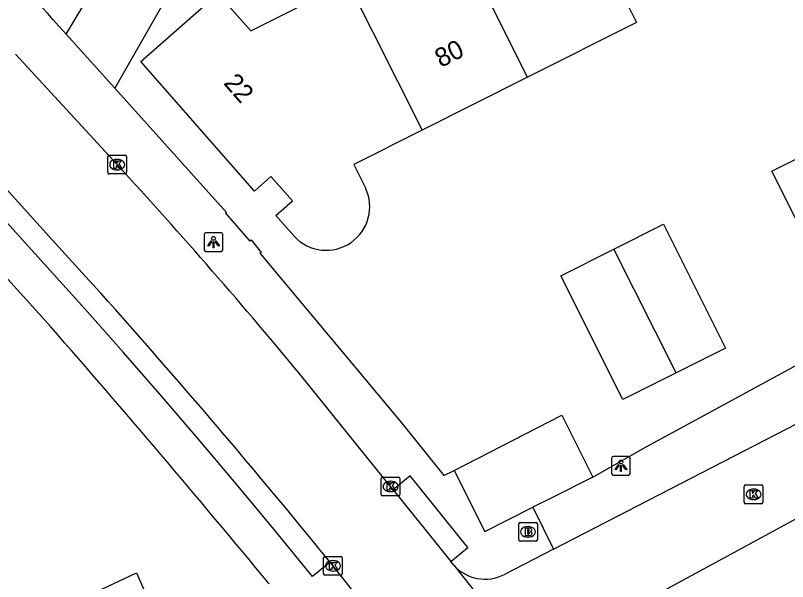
# Model space of a CAD drawing. Extents: x 157793 to 159380, y 380882 to 382313.
# Drawn here: x 158715.29 to 158756.57, y 381810.03 to 381840.26 of the extents above; entities that cross this region are included whole.
import ezdxf

# ---------------------------------------------------------------- set-up
doc = ezdxf.new("R2010")
doc.units = 0
for name, color, linetype in [('IMGEO_Brandkraan', 7, 'Continuous'), ('IMGEO_Groenvoorziening', 7, 'Continuous'), ('IMGEO_Kolk', 7, 'Continuous'), ('IMGEO_Lichtpunt', 7, 'Continuous'), ('IMGEO_Muur', 7, 'Continuous'), ('IMGEO_Pand', 7, 'Continuous'), ('IMGEO_Pand_nummerreeks', 7, 'Continuous'), ('IMGEO_Rijbaan_lokaal_open', 7, 'Continuous'), ('IMGEO_Voetpad_open', 7, 'Continuous')]:
    doc.layers.add(name, color=color, linetype=linetype)

msp = doc.modelspace()

# ---------------------------------------------------------------- linework, layer by layer
at = {"layer": 'IMGEO_Brandkraan'}
for p, q in [((158742.269, 381813.182), (158743.121, 381813.182)), ((158742.194, 381812.256), (158742.194, 381813.108)), ((158742.682, 381812.962), (158742.707, 381812.962)), ((158743.195, 381813.108), (158743.195, 381812.256)), ((158742.705, 381812.402), (158742.68, 381812.402)), ((158743.121, 381812.182), (158742.269, 381812.182))]:
    msp.add_line(p, q, dxfattribs=at)
for points in [[(158742.269, 381813.182), (158743.121, 381813.182)], [(158742.194, 381812.256), (158742.194, 381813.108)], [(158742.542, 381812.882), (158742.542, 381812.482), (158742.755, 381812.482)], [(158742.773, 381812.882), (158742.542, 381812.882)], [(158742.721, 381812.801), (158742.667, 381812.801), (158742.667, 381812.725)], [(158743.195, 381813.108), (158743.195, 381812.256)], [(158742.667, 381812.725), (158742.72, 381812.725)], [(158742.729, 381812.649), (158742.667, 381812.649), (158742.667, 381812.568)], [(158742.667, 381812.568), (158742.729, 381812.568)], [(158743.121, 381812.182), (158742.269, 381812.182)]]:
    msp.add_lwpolyline(points, dxfattribs=at)
for centre, radius, start, end in [((158742.271, 381813.106), 0.0765, 91.552, 178.448), ((158742.271, 381813.106), 0.0765, 91.552, 178.448), ((158743.119, 381813.106), 0.0765, 1.552, 88.448), ((158743.119, 381813.106), 0.0765, 1.552, 88.448), ((158742.722, 381812.763), 0.0379, 267.8285, 90.9355), ((158742.777, 381812.737), 0.145, 59.4692, 91.5367), ((158742.802, 381812.784), 0.0922, 285.5137, 58.1501), ((158742.73, 381812.608), 0.0404, 269.8759, 90.5077), ((158742.761, 381812.733), 0.251, 268.6676, 293.5347), ((158742.807, 381812.592), 0.105, 301.3115, 78.989), ((158742.271, 381812.258), 0.0765, 181.552, 268.448), ((158742.271, 381812.258), 0.0765, 181.552, 268.448), ((158743.119, 381812.258), 0.0765, 271.552, 358.448), ((158743.119, 381812.258), 0.0765, 271.552, 358.448)]:
    msp.add_arc(centre, radius, start, end, dxfattribs=at)
for centre, major_axis, ratio, start_param, end_param in [((158742.681, 381812.682), (-0.387, 0.002), 0.722429, 4.712389, 7.853982), ((158742.706, 381812.682), (-0.39, 0.002), 0.717154, 1.570796, 4.712389)]:
    msp.add_ellipse(centre, major_axis=major_axis, ratio=ratio, start_param=start_param, end_param=end_param, dxfattribs=at)
at = {"layer": 'IMGEO_Groenvoorziening'}
for points in [[(158717.997, 381839.26), (158722.273, 381846.383), (158734.818, 381852.671), (158736.465, 381849.341)], [(158736.465, 381849.341), (158725.005, 381843.303), (158723.107, 381840.745), (158720.599, 381836.372)]]:
    msp.add_lwpolyline(points, dxfattribs=at)
at = {"layer": 'IMGEO_Kolk'}
for p, q in [((158720.229, 381831.869), (158720.229, 381832.721)), ((158720.304, 381832.795), (158721.156, 381832.795)), ((158720.717, 381832.575), (158720.742, 381832.575)), ((158721.23, 381832.721), (158721.23, 381831.869)), ((158721.156, 381831.795), (158720.304, 381831.795)), ((158720.74, 381832.015), (158720.715, 381832.015)), ((158734.842, 381814.683), (158734.842, 381815.535)), ((158734.917, 381815.609), (158735.769, 381815.609)), ((158735.33, 381815.389), (158735.355, 381815.389)), ((158735.843, 381815.535), (158735.843, 381814.683)), ((158735.353, 381814.829), (158735.328, 381814.829)), ((158754.251, 381814.259), (158754.251, 381815.111)), ((158754.326, 381815.185), (158755.178, 381815.185)), ((158754.739, 381814.965), (158754.764, 381814.965)), ((158755.252, 381815.111), (158755.252, 381814.259)), ((158735.769, 381814.609), (158734.917, 381814.609)), ((158755.178, 381814.185), (158754.326, 381814.185)), ((158754.762, 381814.405), (158754.737, 381814.405)), ((158731.765, 381810.443), (158731.765, 381811.295)), ((158731.84, 381811.369), (158732.692, 381811.369)), ((158732.253, 381811.149), (158732.278, 381811.149)), ((158732.766, 381811.295), (158732.766, 381810.443)), ((158732.692, 381810.369), (158731.84, 381810.369)), ((158732.276, 381810.589), (158732.251, 381810.589))]:
    msp.add_line(p, q, dxfattribs=at)
for points in [[(158720.229, 381831.869), (158720.229, 381832.721)], [(158720.304, 381832.795), (158721.156, 381832.795)], [(158721.23, 381832.721), (158721.23, 381831.869)], [(158720.55, 381832.495), (158720.673, 381832.495), (158720.673, 381832.344), (158720.803, 381832.495), (158720.967, 381832.495), (158720.821, 381832.344), (158720.974, 381832.095), (158720.822, 381832.095), (158720.737, 381832.259), (158720.673, 381832.192), (158720.673, 381832.095), (158720.55, 381832.095), (158720.55, 381832.495)], [(158721.156, 381831.795), (158720.304, 381831.795)], [(158734.842, 381814.683), (158734.842, 381815.535)], [(158734.917, 381815.609), (158735.769, 381815.609)], [(158735.163, 381815.309), (158735.286, 381815.309), (158735.286, 381815.158), (158735.416, 381815.309), (158735.58, 381815.309), (158735.434, 381815.158), (158735.587, 381814.909), (158735.435, 381814.909), (158735.35, 381815.073), (158735.286, 381815.006), (158735.286, 381814.909), (158735.163, 381814.909), (158735.163, 381815.309)], [(158735.843, 381815.535), (158735.843, 381814.683)], [(158754.251, 381814.259), (158754.251, 381815.111)], [(158754.326, 381815.185), (158755.178, 381815.185)], [(158754.572, 381814.885), (158754.695, 381814.885), (158754.695, 381814.734), (158754.825, 381814.885), (158754.989, 381814.885), (158754.843, 381814.734), (158754.996, 381814.485), (158754.844, 381814.485), (158754.759, 381814.649), (158754.695, 381814.582), (158754.695, 381814.485), (158754.572, 381814.485), (158754.572, 381814.885)], [(158755.252, 381815.111), (158755.252, 381814.259)], [(158735.769, 381814.609), (158734.917, 381814.609)], [(158755.178, 381814.185), (158754.326, 381814.185)], [(158731.765, 381810.443), (158731.765, 381811.295)], [(158731.84, 381811.369), (158732.692, 381811.369)], [(158732.766, 381811.295), (158732.766, 381810.443)], [(158732.086, 381811.069), (158732.209, 381811.069), (158732.209, 381810.918), (158732.339, 381811.069), (158732.503, 381811.069), (158732.357, 381810.918), (158732.51, 381810.669), (158732.358, 381810.669), (158732.273, 381810.833), (158732.209, 381810.766), (158732.209, 381810.669), (158732.086, 381810.669), (158732.086, 381811.069)], [(158732.692, 381810.369), (158731.84, 381810.369)]]:
    msp.add_lwpolyline(points, dxfattribs=at)
for centre, start, end in [((158720.306, 381832.719), 91.552, 178.448), ((158720.306, 381832.719), 91.552, 178.448), ((158721.154, 381832.719), 1.552, 88.448), ((158721.154, 381832.719), 1.552, 88.448), ((158720.306, 381831.871), 181.552, 268.448), ((158720.306, 381831.871), 181.552, 268.448), ((158721.154, 381831.871), 271.552, 358.448), ((158721.154, 381831.871), 271.552, 358.448), ((158734.919, 381815.533), 91.552, 178.448), ((158734.919, 381815.533), 91.552, 178.448), ((158735.767, 381815.533), 1.552, 88.448), ((158735.767, 381815.533), 1.552, 88.448), ((158754.328, 381815.109), 91.552, 178.448), ((158754.328, 381815.109), 91.552, 178.448), ((158755.176, 381815.109), 1.552, 88.448), ((158755.176, 381815.109), 1.552, 88.448), ((158734.919, 381814.685), 181.552, 268.448), ((158734.919, 381814.685), 181.552, 268.448), ((158735.767, 381814.685), 271.552, 358.448), ((158735.767, 381814.685), 271.552, 358.448), ((158754.328, 381814.261), 181.552, 268.448), ((158754.328, 381814.261), 181.552, 268.448), ((158755.176, 381814.261), 271.552, 358.448), ((158755.176, 381814.261), 271.552, 358.448), ((158731.842, 381811.293), 91.552, 178.448), ((158731.842, 381811.293), 91.552, 178.448), ((158732.69, 381811.293), 1.552, 88.448), ((158732.69, 381811.293), 1.552, 88.448), ((158731.842, 381810.445), 181.552, 268.448), ((158731.842, 381810.445), 181.552, 268.448), ((158732.69, 381810.445), 271.552, 358.448), ((158732.69, 381810.445), 271.552, 358.448)]:
    msp.add_arc(centre, 0.0765, start, end, dxfattribs=at)
for centre, major_axis, ratio, start_param, end_param in [((158720.716, 381832.295), (-0.387, 0.002), 0.722429, 4.712389, 7.853982), ((158720.741, 381832.295), (-0.39, 0.002), 0.717154, 1.570796, 4.712389), ((158735.329, 381815.109), (-0.387, 0.002), 0.722429, 4.712389, 7.853982), ((158735.354, 381815.109), (-0.39, 0.002), 0.717154, 1.570796, 4.712389), ((158754.738, 381814.685), (-0.387, 0.002), 0.722429, 4.712389, 7.853982), ((158754.763, 381814.685), (-0.39, 0.002), 0.717154, 1.570796, 4.712389), ((158732.252, 381810.869), (-0.387, 0.002), 0.722429, 4.712389, 7.853982), ((158732.277, 381810.869), (-0.39, 0.002), 0.717154, 1.570796, 4.712389)]:
    msp.add_ellipse(centre, major_axis=major_axis, ratio=ratio, start_param=start_param, end_param=end_param, dxfattribs=at)
at = {"layer": 'IMGEO_Lichtpunt'}
for p, q in [((158725.382, 381828.559), (158725.382, 381827.752)), ((158725.382, 381828.559), (158725.382, 381827.752)), ((158726.284, 381828.654), (158725.476, 381828.654)), ((158726.284, 381828.654), (158725.476, 381828.654)), ((158726.378, 381827.752), (158726.378, 381828.559)), ((158726.378, 381827.752), (158726.378, 381828.559)), ((158725.476, 381827.658), (158726.284, 381827.658)), ((158725.476, 381827.658), (158726.284, 381827.658)), ((158747.158, 381816.614), (158747.158, 381815.807)), ((158747.158, 381816.614), (158747.158, 381815.807)), ((158748.06, 381816.709), (158747.252, 381816.709)), ((158748.06, 381816.709), (158747.252, 381816.709)), ((158748.154, 381815.807), (158748.154, 381816.614)), ((158748.154, 381815.807), (158748.154, 381816.614)), ((158747.252, 381815.713), (158748.06, 381815.713)), ((158747.252, 381815.713), (158748.06, 381815.713))]:
    msp.add_line(p, q, dxfattribs=at)
for points in [[(158725.756, 381828.223), (158725.795, 381828.195), (158725.607, 381827.933), (158725.569, 381827.96), (158725.756, 381828.223)], [(158725.858, 381828.175), (158725.905, 381828.175), (158725.905, 381827.853), (158725.858, 381827.853), (158725.858, 381828.175)], [(158725.968, 381828.195), (158726.006, 381828.222), (158726.193, 381827.96), (158726.154, 381827.932), (158725.968, 381828.195)], [(158747.532, 381816.278), (158747.571, 381816.25), (158747.383, 381815.988), (158747.345, 381816.015), (158747.532, 381816.278)], [(158747.634, 381816.23), (158747.681, 381816.23), (158747.681, 381815.908), (158747.634, 381815.908), (158747.634, 381816.23)], [(158747.744, 381816.25), (158747.782, 381816.277), (158747.969, 381816.015), (158747.93, 381815.987), (158747.744, 381816.25)]]:
    msp.add_lwpolyline(points, dxfattribs=at)
for centre in [(158725.881, 381828.357), (158747.657, 381816.412)]:
    msp.add_circle(centre, 0.0994, dxfattribs=at)
for centre, start, end in [((158725.476, 381828.559), 90, 180), ((158725.476, 381828.559), 90, 180), ((158726.284, 381828.559), 0, 90), ((158726.284, 381828.559), 0, 90), ((158725.476, 381827.752), 180, 270), ((158725.476, 381827.752), 180, 270), ((158726.284, 381827.752), 270, 0), ((158726.284, 381827.752), 270, 360), ((158747.252, 381816.614), 90, 180), ((158747.252, 381816.614), 90, 180), ((158748.06, 381816.614), 0, 90), ((158748.06, 381816.614), 0, 90), ((158747.252, 381815.807), 180, 270), ((158747.252, 381815.807), 180, 270), ((158748.06, 381815.807), 270, 0), ((158748.06, 381815.807), 270, 360)]:
    msp.add_arc(centre, 0.0946, start, end, dxfattribs=at)
at = {"layer": 'IMGEO_Muur'}
msp.add_lwpolyline([(158746.158, 381815.604), (158749.01, 381817.219)], dxfattribs=at)
at = {"layer": 'IMGEO_Pand'}
for points in [[(158742.674, 381836.968), (158738.704, 381844.876)], [(158730.202, 381828.457), (158729.217, 381829.584), (158730.101, 381830.368), (158728.948, 381831.668), (158728.064, 381830.884), (158721.999, 381837.795), (158726.111, 381841.433), (158727.875, 381839.439), (158733.065, 381842.045)], [(158733.065, 381842.045), (158737.035, 381834.138)], [(158747.998, 381840.884), (158748.496, 381839.891), (158742.674, 381836.968)], [(158742.674, 381836.968), (158737.035, 381834.138)], [(158737.035, 381834.138), (158733.376, 381832.301), (158734, 381831.059)], [(158761.891, 381826.816), (158759.018, 381825.373), (158755.722, 381831.939), (158758.596, 381833.382)], [(158747.286, 381827.781), (158749.933, 381829.11), (158753.252, 381822.499), (158750.605, 381821.17)], [(158750.605, 381821.17), (158747.766, 381819.745), (158744.447, 381826.356), (158747.286, 381827.781)], [(158750.605, 381821.17), (158747.286, 381827.781)], [(158738.747, 381815.957), (158744.495, 381818.916), (158746.158, 381815.604)], [(158738.747, 381815.957), (158740.38, 381812.704), (158742.947, 381813.993)], [(158746.158, 381815.604), (158743.968, 381814.505), (158742.947, 381813.993)], [(158713.116, 381806.44), (158721.756, 381810.499), (158722.941, 381807.822), (158720.96, 381806.864), (158722.349, 381803.992)]]:
    msp.add_lwpolyline(points, dxfattribs=at)
msp.add_arc((158731.903, 381830.048), 2.329, 223.0883, 25.7415, dxfattribs=at)
at = {"layer": 'IMGEO_Rijbaan_lokaal_open'}
for points in [[(158744.062, 381811.761), (158780.269, 381830.421), (158808.022, 381843.51)], [(158720.73, 381832.295), (158715.292, 381838.196)], [(158805.868, 381836.963), (158798.73, 381833.759), (158798.704, 381833.813), (158797.564, 381833.284), (158797.577, 381833.222), (158790.139, 381829.863), (158789.687, 381829.806), (158789.586, 381829.862), (158775.02, 381822.64), (158762.281, 381816.109), (158762.22, 381816.195), (158746.664, 381807.759), (158746.574, 381807.71)], [(158719.855, 381825.431), (158719.044, 381826.323), (158717.263, 381828.284), (158711.999, 381834.078)], [(158735.483, 381814.935), (158730.753, 381820.8)], [(158735.483, 381814.935), (158738.574, 381811.103)], [(158744.062, 381811.761), (158741.427, 381810.404)], [(158734.282, 381808.326), (158732.116, 381811.058)], [(158738.726, 381810.899), (158738.574, 381811.103)], [(158738.726, 381810.899), (158744.583, 381803.52)]]:
    msp.add_lwpolyline(points, dxfattribs=at)
for centre, radius, start, end in [((158506.535, 381635.412), 290.934, 39.58469, 42.58854), ((158413.252, 381551.465), 411.173, 39.14969, 41.7825), ((158740.398, 381812.405), 2.25, 222.0148, 297.215)]:
    msp.add_arc(centre, radius, start, end, dxfattribs=at)
at = {"layer": 'IMGEO_Voetpad_open'}
for points in [[(158717.603, 381839.698), (158717.997, 381839.26)], [(158717.997, 381839.26), (158720.599, 381836.372)], [(158746.158, 381815.604), (158749.01, 381817.219), (158760.166, 381823.27), (158765.81, 381826.191), (158780.711, 381833.684), (158787.561, 381836.928), (158787.057, 381837.917), (158787.863, 381838.257)], [(158720.599, 381836.372), (158726.571, 381829.742), (158726.523, 381829.695), (158727.819, 381828.215), (158727.891, 381828.285), (158728.433, 381827.599), (158728.359, 381827.565), (158735.94, 381818.492), (158738.185, 381815.697), (158738.747, 381815.957)], [(158732.116, 381811.058), (158731.172, 381810.301), (158729.19, 381812.724), (158727.189, 381815.132), (158725.169, 381817.523), (158723.13, 381819.898), (158721.072, 381822.257), (158718.995, 381824.599), (158711.129, 381833.274), (158711.999, 381834.078)], [(158717.182, 381823.633), (158710.439, 381831.09), (158710.351, 381831.029), (158708.145, 381833.32)], [(158738.574, 381811.103), (158739.481, 381811.849), (158736.397, 381815.682), (158735.483, 381814.935)], [(158742.947, 381813.993), (158744.062, 381811.761)]]:
    msp.add_lwpolyline(points, dxfattribs=at)
for centre, radius, start, end in [((158699.383, 381824.265), 23.878, 40.2647, 73.9031), ((158218.562, 381387.727), 662.296, 39.601222, 41.160787)]:
    msp.add_arc(centre, radius, start, end, dxfattribs=at)

# ---------------------------------------------------------------- texts
at = {"layer": 'IMGEO_Pand_nummerreeks'}
for s, rotation, p in [('80', 26.655, (158738.034, 381837.459)), ('22', 311.2697, (158726.378, 381836.625))]:
    msp.add_text(s, height=1, rotation=rotation, dxfattribs=at).set_placement(p)

doc.saveas('drawing.dxf')
